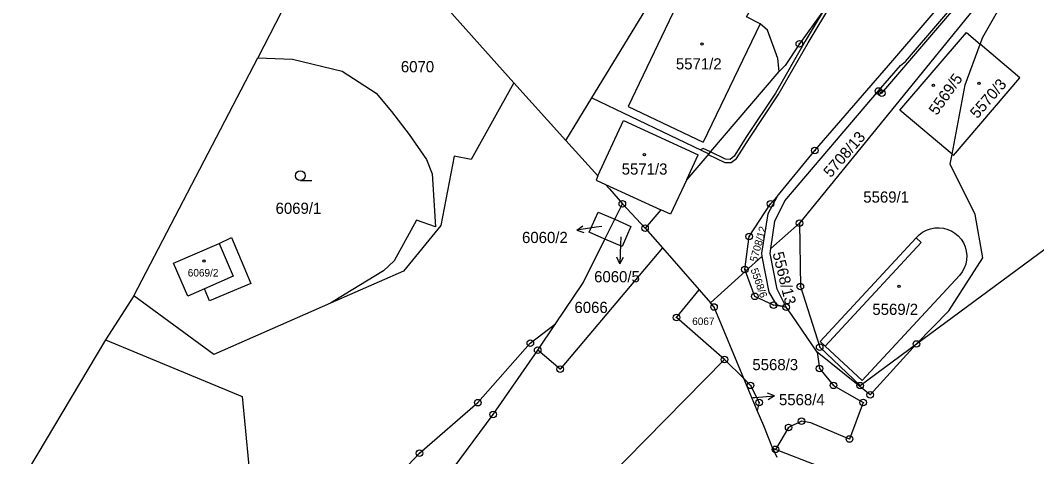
# Model space of a CAD drawing. Extents: x -644096 to -634268, y -1141430 to -1133463.
# Drawn here: x -639057.4 to -638902.8, y -1139202.5 to -1139136.1 of the extents above; entities that cross this region are included whole.
import ezdxf

# ---------------------------------------------------------------- set-up
doc = ezdxf.new("R2010")
doc.units = 0
for name, color, linetype in [('_CIVIL_CONSTRUCTION', 7, 'Continuous'), ('B_Hranice _3D', 7, 'Continuous'), ('M_Svah_Nasyp', 7, 'Continuous'), ('M_Svah_Zarez', 7, 'Continuous'), ('svrsek_osa_sjezdy', 7, 'Continuous'), ('svrsek_osa_terminal_VRT', 7, 'Continuous'), ('svrsek_osa_VRT', 7, 'Continuous'), ('svrsek_popisy_VRT', 7, 'Continuous'), ('terminal_VRT', 7, 'Continuous')]:
    doc.layers.add(name, color=color, linetype=linetype)

msp = doc.modelspace()

# ---------------------------------------------------------------- linework, layer by layer
at = {"layer": '_CIVIL_CONSTRUCTION'}
for centre, radius in [((-638938.92, -1139139.66), 0.5), ((-638938.92, -1139139.66), 0.0303), ((-638926.87, -1139146.84), 0.5), ((-638926.39, -1139147.17), 0.5), ((-638926.87, -1139146.84), 0.0303), ((-638926.39, -1139147.17), 0.0303), ((-638936.55, -1139155.9), 0.5), ((-638936.55, -1139155.9), 0.0303), ((-638965.83, -1139164.01), 0.5), ((-638943.31, -1139164.01), 0.5), ((-638965.83, -1139164.01), 0.0303), ((-638943.31, -1139164.01), 0.0303), ((-638938.9, -1139166.94), 0.5), ((-638962.38, -1139167.69), 0.5), ((-638962.38, -1139167.69), 0.0303), ((-638938.9, -1139166.94), 0.0303), ((-638946.54, -1139168.99), 0.5), ((-638946.54, -1139168.99), 0.0303), ((-638947.2, -1139173.98), 0.5), ((-638947.2, -1139173.98), 0.0303), ((-638945.69, -1139178.08), 0.5), ((-638938.77, -1139176.6), 0.5), ((-638938.77, -1139176.6), 0.0303), ((-638945.69, -1139178.08), 0.0303), ((-638942.84, -1139179.43), 0.5), ((-638951.89, -1139179.7), 0.5), ((-638951.89, -1139179.7), 0.0303), ((-638942.84, -1139179.43), 0.0303), ((-638940.93, -1139179.71), 0.5), ((-638940.93, -1139179.71), 0.0303), ((-638957.61, -1139181.28), 0.5), ((-638957.61, -1139181.28), 0.0303), ((-638979.82, -1139185.21), 0.5), ((-638979.82, -1139185.21), 0.0303), ((-638935.83, -1139185.81), 0.5), ((-638921.1, -1139185.32), 0.5), ((-638921.1, -1139185.32), 0.0303), ((-638978.7, -1139186.28), 0.5), ((-638978.7, -1139186.28), 0.0303), ((-638935.83, -1139185.81), 0.0303), ((-638950.31, -1139187.67), 0.5), ((-638950.31, -1139187.67), 0.0303), ((-638975.29, -1139189.14), 0.5), ((-638975.29, -1139189.14), 0.0303), ((-638935.85, -1139189.07), 0.5), ((-638935.85, -1139189.07), 0.0303), ((-638946.34, -1139191.62), 0.5), ((-638933.74, -1139191.62), 0.5), ((-638929.68, -1139191.66), 0.5), ((-638946.34, -1139191.62), 0.0303), ((-638933.74, -1139191.62), 0.0303), ((-638929.68, -1139191.66), 0.0303), ((-638928.14, -1139193.05), 0.5), ((-638928.14, -1139193.05), 0.0303), ((-638987.8, -1139194.25), 0.5), ((-638987.8, -1139194.25), 0.0303), ((-638945.04, -1139194.22), 0.5), ((-638945.04, -1139194.22), 0.0303), ((-638929.2, -1139194.23), 0.5), ((-638929.2, -1139194.23), 0.0303), ((-638985.48, -1139196.04), 0.5), ((-638985.48, -1139196.04), 0.0303), ((-638940.55, -1139198.02), 0.5), ((-638938.6, -1139197.08), 0.5), ((-638938.6, -1139197.08), 0.0303), ((-638940.55, -1139198.02), 0.0303), ((-638931.31, -1139199.78), 0.5), ((-638931.31, -1139199.78), 0.0303), ((-638996.67, -1139201.92), 0.5), ((-638996.67, -1139201.92), 0.0303), ((-638942.53, -1139201.35), 0.5), ((-638942.53, -1139201.35), 0.0303)]:
    msp.add_circle(centre, radius, dxfattribs=at)
at = {"layer": 'B_Hranice _3D'}
for points in [[(-638952.45, -1139156.1), (-638952.7, -1139156.4), (-638952.78, -1139156.49), (-638950.25, -1139157.72), (-638949.29, -1139157.74), (-638948.46, -1139157.12), (-638946.52, -1139154.02), (-638942.12, -1139147.43), (-638937.58, -1139139.52), (-638933.82, -1139133.26), (-638934.22, -1139133.2), (-638935.15, -1139134.47), (-638938.02, -1139139.26), (-638942.54, -1139147.17), (-638946.94, -1139153.74), (-638948.84, -1139156.78), (-638949.45, -1139157.24), (-638950.13, -1139157.22)], [(-638953.97, -1139155.79), (-638952.7, -1139156.4), (-638952.45, -1139156.1), (-638953.55, -1139155.57)]]:
    msp.add_lwpolyline(points, close=True, dxfattribs=at)
at = {"layer": 'M_Svah_Nasyp'}
for p, q in [((-638955.68, -1139129.69), (-638964.96, -1139149.2)), ((-638944.87, -1139136.62), (-638953.53, -1139154.61)), ((-638964.96, -1139149.2), (-638953.53, -1139154.61)), ((-638969.54, -1139159.77), (-638965.64, -1139151.32)), ((-638965.64, -1139151.32), (-638954.28, -1139156.56)), ((-638956.04, -1139160.3), (-638954.28, -1139156.56)), ((-638968.38, -1139161.05), (-638960, -1139164.91)), ((-638921.18, -1139169.18), (-638920.41, -1139169.89)), ((-639027.13, -1139170.04), (-639025.01, -1139175.01)), ((-638920.41, -1139169.89), (-638935, -1139185.67)), ((-639025.01, -1139175.01), (-639029.38, -1139176.93))]:
    msp.add_line(p, q, dxfattribs=at)
at = {"layer": 'M_Svah_Zarez'}
for centre in [(-638953.72, -1139139.71), (-638918.55, -1139146), (-638911.62, -1139145.66), (-638962.48, -1139156.54), (-639029.45, -1139172.72), (-638923.77, -1139176.55)]:
    msp.add_circle(centre, 0.175, dxfattribs=at)
at = {"layer": 'svrsek_osa_sjezdy'}
msp.add_line((-639014.78, -1139160.48), (-639013.03, -1139160.48), dxfattribs=at)
msp.add_circle((-639014.78, -1139159.73), 0.75, dxfattribs=at)
at = {"layer": 'svrsek_osa_terminal_VRT'}
msp.add_arc((-642050.26, -1145189.6), 8802.25, 41.413152, 75.317049, dxfattribs=at)
at = {"layer": 'svrsek_popisy_VRT'}
for p, q in [((-638972.76, -1139168), (-638971.84, -1139167.36)), ((-638969.79, -1139167.58), (-638972.76, -1139168)), ((-638972.76, -1139168), (-638971.7, -1139168.35)), ((-638968.97, -1139167.46), (-638969.79, -1139167.58)), ((-638966.07, -1139169.05), (-638966.1, -1139170.12)), ((-638966.1, -1139170.12), (-638966.2, -1139173.12)), ((-638966.2, -1139173.12), (-638966.67, -1139172.1)), ((-638966.2, -1139173.12), (-638965.67, -1139172.14)), ((-638942.71, -1139193.23), (-638943.74, -1139192.8)), ((-638946, -1139193.46), (-638945.7, -1139193.44)), ((-638945.7, -1139193.44), (-638942.71, -1139193.23)), ((-638942.71, -1139193.23), (-638943.67, -1139193.8))]:
    msp.add_line(p, q, dxfattribs=at)
at = {"layer": 'terminal_VRT'}
for p, q in [((-638970.48, -1139147.9), (-638955.6, -1139123.44)), ((-638997.15, -1139129.03), (-638982.31, -1139145.59)), ((-638911.38, -1139133.13), (-638938.9, -1139166.94)), ((-639040.09, -1139178.02), (-639021.25, -1139141.78)), ((-638952.7, -1139156.4), (-638941.97, -1139143.9)), ((-638982.31, -1139145.59), (-638974.41, -1139154.36)), ((-638974.41, -1139154.36), (-638970.48, -1139147.9)), ((-638970.48, -1139147.9), (-638952.7, -1139156.4)), ((-638967.79, -1139161.71), (-638965.83, -1139164.01)), ((-638966.99, -1139166.36), (-638965.83, -1139164.01)), ((-638965.83, -1139164.01), (-638962.38, -1139167.69)), ((-638968.47, -1139169.36), (-638966.99, -1139166.36)), ((-638962.38, -1139167.69), (-638959.72, -1139170.7)), ((-638938.9, -1139166.94), (-638943.25, -1139170.82)), ((-638959.72, -1139170.7), (-638954.15, -1139177.1)), ((-638944.6, -1139172.03), (-638947.1, -1139174.26)), ((-638952.45, -1139179.05), (-638947.1, -1139174.26)), ((-638954.15, -1139177.1), (-638952.45, -1139179.05)), ((-639040.09, -1139178.02), (-639044.41, -1139184.7)), ((-638978.7, -1139186.28), (-638975.98, -1139182.25)), ((-638947.37, -1139190.59), (-638950.31, -1139187.67)), ((-638945.35, -1139195.46), (-638947.37, -1139190.59)), ((-638943.02, -1139201.1), (-638942.53, -1139201.35)), ((-638943.02, -1139201.1), (-638942.32, -1139202.53)), ((-638936.01, -1139203.92), (-638942.53, -1139201.35))]:
    msp.add_line(p, q, dxfattribs=at)
for points in [[(-638942.29, -1139162.88), (-638936.55, -1139155.9), (-638924.7, -1139142.22), (-638865.11, -1139072.68), (-638851.57, -1139057.76), (-638848.43, -1139055.88), (-638847.99, -1139055.77)], [(-638926.87, -1139146.84), (-638923.56, -1139142.96), (-638922.78, -1139142.33), (-638895.46, -1139110.44), (-638893.91, -1139109.15)], [(-638941.97, -1139143.9), (-638942.19, -1139141.9), (-638943.76, -1139137.57), (-638944.87, -1139136.62), (-638946.97, -1139135.56), (-638946.32, -1139134.38), (-638947.99, -1139133.44), (-638949.29, -1139130.79), (-638950.09, -1139128.46)], [(-639009.66, -1139129.94), (-639017.63, -1139134.81), (-639021.25, -1139141.78)], [(-638911.44, -1139139.7), (-638911.05, -1139138.64), (-638906.97, -1139131.52), (-638908.25, -1139130.48)], [(-638926.87, -1139146.84), (-638926.39, -1139147.17), (-638913.29, -1139131.84), (-638911.38, -1139133.13)], [(-638934.22, -1139133.2), (-638938.92, -1139139.66), (-638941.09, -1139142.98), (-638941.97, -1139143.9)], [(-638915.71, -1139156.47), (-638923.62, -1139149.74), (-638913.53, -1139137.92), (-638911.44, -1139139.7)], [(-638915.71, -1139156.47), (-638913.71, -1139145.9), (-638911.44, -1139139.7)], [(-638915.71, -1139156.47), (-638915.48, -1139156.66), (-638905.41, -1139144.85), (-638911.44, -1139139.7)], [(-639021.25, -1139141.78), (-639015.96, -1139142.02), (-639008.44, -1139143.81), (-639003.25, -1139147.16), (-639000.91, -1139149.94), (-638998.25, -1139153.45), (-638995.63, -1139157.28), (-638994.74, -1139159.43), (-638994.23, -1139167.5), (-638997.14, -1139166.51), (-639000.51, -1139172.7), (-639002.14, -1139174.2), (-639007.04, -1139177.19), (-639010.2, -1139179.12)], [(-638982.31, -1139145.59), (-638988.79, -1139157.25), (-638991.39, -1139156.75), (-638993.42, -1139167.3), (-638999.11, -1139174.24), (-639010.2, -1139179.12)], [(-638943.25, -1139170.82), (-638942.65, -1139166.63), (-638941.14, -1139163.53), (-638926.87, -1139146.84)], [(-638974.41, -1139154.36), (-638969.54, -1139159.77), (-638969.82, -1139160.39), (-638968.38, -1139161.05), (-638967.79, -1139161.71)], [(-638952.7, -1139156.4), (-638956.04, -1139160.3), (-638958.53, -1139165.59)], [(-638921.1, -1139185.32), (-638916.18, -1139180.3), (-638911.04, -1139172.21), (-638912.17, -1139165.65), (-638915.99, -1139157.96), (-638915.71, -1139156.47)], [(-638947.1, -1139174.26), (-638947.2, -1139173.98), (-638946.54, -1139168.99), (-638943.31, -1139164.01), (-638942.29, -1139162.88)], [(-638942.29, -1139162.88), (-638943.73, -1139165.55), (-638944.7, -1139171.51), (-638944.6, -1139172.03)], [(-638968.47, -1139169.36), (-638970.85, -1139168.32), (-638969.5, -1139165.25), (-638966.99, -1139166.36)], [(-638958.53, -1139165.59), (-638960, -1139164.91), (-638962.38, -1139167.69)], [(-638921.1, -1139185.32), (-638898.23, -1139168.42), (-638878.59, -1139164.2)], [(-638966.99, -1139166.36), (-638964.52, -1139167.45), (-638965.86, -1139170.5), (-638968.47, -1139169.36)], [(-638938.9, -1139166.94), (-638938.77, -1139176.6), (-638935.83, -1139185.81), (-638929.68, -1139191.66), (-638921.1, -1139185.32)], [(-638921.18, -1139169.18), (-638920.71, -1139168.71), (-638920.18, -1139168.31), (-638919.6, -1139168), (-638918.97, -1139167.79), (-638918.33, -1139167.66), (-638917.66, -1139167.64), (-638917.01, -1139167.72), (-638916.37, -1139167.89), (-638915.76, -1139168.16), (-638915.28, -1139168.47), (-638914.77, -1139168.89), (-638914.34, -1139169.39), (-638913.98, -1139169.95), (-638913.72, -1139170.56), (-638913.54, -1139171.2), (-638913.47, -1139171.85), (-638913.49, -1139172.51), (-638913.62, -1139173.16), (-638913.84, -1139173.79), (-638914.15, -1139174.37), (-638914.55, -1139174.9)], [(-639027.13, -1139170.04), (-639025.24, -1139169.12), (-639022.32, -1139176.11), (-639028.62, -1139178.76), (-639029.38, -1139176.93), (-639031.9, -1139178.04), (-639034.09, -1139173.05), (-639027.13, -1139170.04)], [(-638975.98, -1139182.25), (-638971.77, -1139176.02), (-638968.47, -1139169.36)], [(-638914.55, -1139174.9), (-638929.35, -1139190.9), (-638935, -1139185.67), (-638935.77, -1139184.96), (-638921.18, -1139169.18)], [(-638959.72, -1139170.7), (-638975.29, -1139189.14), (-638978.7, -1139186.28)], [(-638940.93, -1139179.71), (-638942.29, -1139176.97), (-638943.35, -1139171.55), (-638943.25, -1139170.82)], [(-638944.6, -1139172.03), (-638943.58, -1139177.43), (-638942.44, -1139179.32), (-638940.93, -1139179.71)], [(-638940.93, -1139179.71), (-638942.84, -1139179.43), (-638945.69, -1139178.08), (-638947.1, -1139174.26)], [(-638950.31, -1139187.67), (-638957.61, -1139181.28), (-638954.15, -1139177.1)], [(-639010.2, -1139179.12), (-639027.96, -1139186.93), (-639040.09, -1139178.02)], [(-638947.37, -1139190.59), (-638951.89, -1139179.7), (-638952.45, -1139179.05)], [(-638936.2, -1139186.56), (-638940.01, -1139180.99), (-638940.93, -1139179.71)], [(-639088.11, -1139321.09), (-639077.81, -1139305.87), (-639064.26, -1139282.68), (-639047.62, -1139265.54), (-639005.55, -1139211.29), (-638996.67, -1139201.92), (-638987.8, -1139194.25), (-638979.82, -1139185.21), (-638975.98, -1139182.25)], [(-639044.41, -1139184.7), (-639079.72, -1139243.95), (-639103.83, -1139271.96), (-639123.19, -1139302.1)], [(-639044.41, -1139184.7), (-639023.63, -1139193.3), (-639022.15, -1139208.62), (-639027.79, -1139221.79), (-639040.21, -1139231.37), (-639066.36, -1139243.84), (-639069.97, -1139257.28), (-639079.72, -1139270.19), (-639090.13, -1139276.93), (-639094.77, -1139284.9), (-639103.8, -1139308.88)], [(-638921.1, -1139185.32), (-638928.14, -1139193.05), (-638936.2, -1139186.56)], [(-639026.34, -1139251.21), (-638985.48, -1139196.04), (-638978.7, -1139186.28)], [(-638936.2, -1139186.56), (-638935.85, -1139189.07), (-638933.74, -1139191.62), (-638929.2, -1139194.23), (-638931.31, -1139199.78), (-638937.19, -1139197.33), (-638938.6, -1139197.08), (-638940.55, -1139198.02), (-638942.53, -1139201.35)], [(-638950.31, -1139187.67), (-638971.3, -1139209.01), (-638996.77, -1139240.76), (-639023.87, -1139282.44), (-639037.64, -1139301.65), (-639051.34, -1139323.26)], [(-638947.37, -1139190.59), (-638946.34, -1139191.62), (-638945.04, -1139194.22), (-638945.35, -1139195.46)], [(-638943.02, -1139201.1), (-638944.31, -1139197.76), (-638945.35, -1139195.46)]]:
    msp.add_lwpolyline(points, dxfattribs=at)

# ---------------------------------------------------------------- texts
at = {"layer": 'svrsek_osa_VRT'}
for s, height, p in [('5571/2', 1.7, (-638957.69, -1139143.56)), ('6070', 1.7, (-638999.5, -1139143.99)), ('5571/3', 1.7, (-638965.93, -1139159.56)), ('5569/1', 1.7, (-638929.2, -1139163.82)), ('6069/1', 1.7, (-639018.55, -1139165.53)), ('6060/2', 1.7, (-638981.08, -1139169.97)), ('6069/2', 1.14, (-639031.9, -1139175.06)), ('6060/5', 1.7, (-638970.12, -1139175.94)), ('6066', 1.7, (-638973.11, -1139180.61)), ('5569/2', 1.7, (-638927.82, -1139180.9)), ('6067', 1.14, (-638955.21, -1139182.44)), ('5568/3', 1.7, (-638946.06, -1139189.31)), ('5568/4', 1.7, (-638942.02, -1139194.64))]:
    msp.add_text(s, height=height, dxfattribs=at).set_placement(p)
for s, height, rotation, p in [('5569/5', 1.7, 55, (-638918, -1139150.65)), ('5570/3', 1.7, 49, (-638911.86, -1139151.15)), ('5708/13', 1.7, 49, (-638934.15, -1139160.12)), ('5708/12', 1.14, 74, (-638945.4, -1139172.93)), ('5568/13', 1.7, 284, (-638943.01, -1139171.53)), ('5568/6', 1.14, 289, (-638946.35, -1139174.01))]:
    msp.add_text(s, height=height, rotation=rotation, dxfattribs=at).set_placement(p)

doc.saveas('drawing.dxf')
